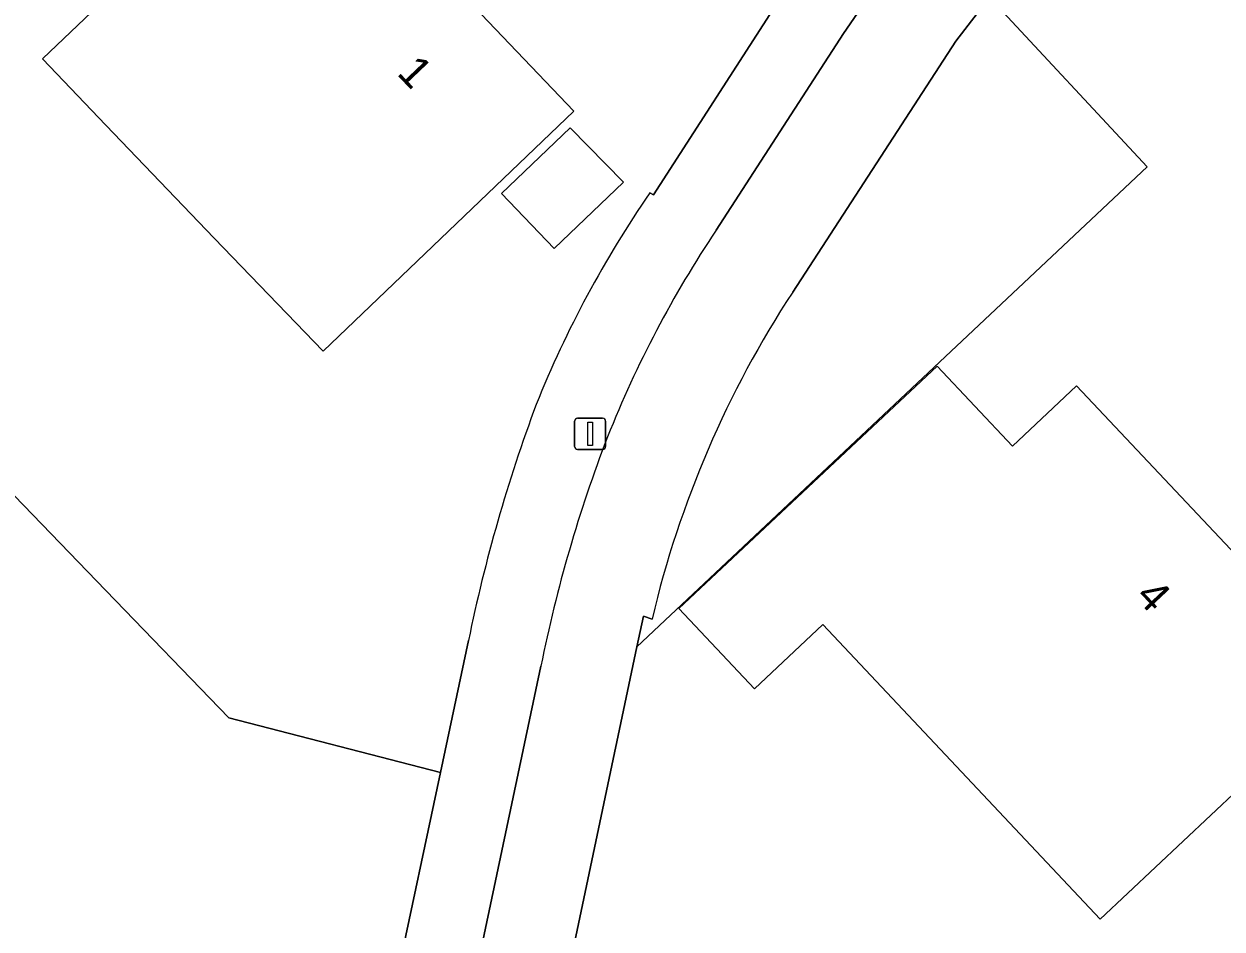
# Model space of a CAD drawing. Extents: x 159352 to 160617, y 385888 to 387323.
# Drawn here: x 159997.39 to 160035.52, y 386296.93 to 386325.75 of the extents above; entities that cross this region are included whole.
import ezdxf

# ---------------------------------------------------------------- set-up
doc = ezdxf.new("R2010")
doc.units = 0
for name, color, linetype in [('IMGEO_Erf', 7, 'Continuous'), ('IMGEO_Fietspad_open', 7, 'Continuous'), ('IMGEO_Groenvoorziening', 7, 'Continuous'), ('IMGEO_Lichtmast', 7, 'Continuous'), ('IMGEO_Pand', 7, 'Continuous'), ('IMGEO_Pand_nummerreeks', 7, 'Continuous'), ('IMGEO_Voetpad_open', 7, 'Continuous')]:
    doc.layers.add(name, color=color, linetype=linetype)

msp = doc.modelspace()

# ---------------------------------------------------------------- linework, layer by layer
at = {"layer": 'IMGEO_Erf'}
for points in [[(160004.2, 386344.296), (160007.767, 386347.701), (160016.55, 386356.088), (160019.381, 386358.79), (160005.608, 386373.252), (160000, 386367.916), (159994.88, 386363.044), (159986.136, 386354.724), (159981.592, 386350.4), (159969.725, 386339.108), (160000, 386307.714), (160003.914, 386303.655), (160010.647, 386301.908), (160011.539, 386306.114)], [(160017.312, 386320.372), (160017.423, 386320.306), (160021.346, 386326.383), (160015.888, 386332.085), (160004.2, 386344.296)], [(160039.507, 386342.692), (160030.423, 386329.61), (160028.115, 386326.61), (160033.137, 386321.198), (160016.9, 386305.916), (160014.164, 386292.912), (160038.431, 386267.781), (160041.716, 386270.857), (160061.076, 386288.985), (160088.646, 386314.8)]]:
    msp.add_lwpolyline(points, dxfattribs=at)
for points in [[(160009.244, 386330.325), (160008.551, 386329.632), (160014.888, 386322.979), (160006.91, 386315.327), (160003.449, 386318.935), (160000, 386322.532), (159997.979, 386324.639), (160000, 386326.578), (160003.092, 386329.544), (160006.7, 386333.005)], [(160014.773, 386322.44), (160016.469, 386320.711), (160014.269, 386318.601), (160012.592, 386320.349)], [(160040.448, 386305.526), (160031.643, 386297.246), (160022.821, 386306.624), (160020.642, 386304.575), (160018.238, 386307.132), (160026.45, 386314.856), (160028.847, 386312.307), (160030.892, 386314.23), (160037.187, 386307.541), (160037.911, 386308.196)]]:
    msp.add_lwpolyline(points, close=True, dxfattribs=at)
for centre, radius, start, end in [((160045.596, 386300.858), 34.363, 145.3966, 158.1674), ((160060.795, 386296.049), 50.274, 159.5228, 168.4517)]:
    msp.add_arc(centre, radius, start, end, dxfattribs=at)
at = {"layer": 'IMGEO_Fietspad_open'}
for points in [[(160036.492, 386344.379), (160035.313, 386342.665), (160023.475, 386325.445), (160019.422, 386319.187)], [(160021.857, 386317.215), (160027.049, 386325.202), (160028.115, 386326.61), (160030.423, 386329.61), (160039.507, 386342.692)], [(160011.861, 386280.375), (160011.631, 386280.425), (160013.436, 386289.348), (160013.975, 386292.011), (160014.164, 386292.912), (160016.9, 386305.916), (160017.104, 386306.889), (160017.381, 386306.799)], [(160013.842, 386305.299), (160011.524, 386294.287), (160004.777, 386261.099), (160004.182, 386258.99), (160004.399, 386258.943), (160003.815, 386256.239), (160005.829, 386252.456)]]:
    msp.add_lwpolyline(points, dxfattribs=at)
for centre, radius, start, end in [((160048.665, 386299.641), 35.173, 146.2411, 158.3831), ((160049.266, 386299.267), 32.762, 146.7822, 166.7091), ((160057.936, 386296.434), 44.976, 158.9362, 168.6326)]:
    msp.add_arc(centre, radius, start, end, dxfattribs=at)
at = {"layer": 'IMGEO_Groenvoorziening'}
for points in [[(160007.347, 386286.244), (160009.263, 386295.377), (160010.647, 386301.908), (160003.914, 386303.655), (160000, 386307.714), (159969.725, 386339.108), (159981.592, 386350.4), (159977.212, 386352.956), (159962.556, 386338.633), (159972.401, 386325.766), (160000, 386290.627), (160003.963, 386285.581)], [(160017.381, 386306.799), (160017.104, 386306.889), (160016.9, 386305.916), (160033.137, 386321.198), (160028.115, 386326.61), (160027.049, 386325.202), (160021.857, 386317.215)]]:
    msp.add_lwpolyline(points, dxfattribs=at)
msp.add_arc((160049.266, 386299.267), 32.762, 146.7822, 166.7091, dxfattribs=at)
at = {"layer": 'IMGEO_Lichtmast'}
for p, q in [((160014.913, 386312.298), (160014.913, 386313.098)), ((160014.913, 386313.098), (160014.913, 386312.298)), ((160015.013, 386313.198), (160015.803, 386313.198)), ((160015.803, 386313.198), (160015.013, 386313.198)), ((160015.903, 386313.098), (160015.903, 386312.298)), ((160015.903, 386312.298), (160015.903, 386313.098)), ((160015.803, 386312.198), (160015.013, 386312.198)), ((160015.013, 386312.198), (160015.803, 386312.198))]:
    msp.add_line(p, q, dxfattribs=at)
msp.add_lwpolyline([(160015.333, 386313.073), (160015.483, 386313.073), (160015.483, 386312.323), (160015.333, 386312.323), (160015.333, 386313.073)], dxfattribs=at)
for centre, start, end in [((160015.013, 386313.098), 90, 180), ((160015.013, 386313.098), 90, 180), ((160015.803, 386313.098), 0, 90), ((160015.803, 386313.098), 360, 90), ((160015.013, 386312.298), 180, 270), ((160015.013, 386312.298), 180, 270), ((160015.803, 386312.298), 270, 0), ((160015.803, 386312.298), 270, 0)]:
    msp.add_arc(centre, 0.1, start, end, dxfattribs=at)
at = {"layer": 'IMGEO_Pand'}
for points in [[(160000, 386326.578), (159997.979, 386324.639), (160000, 386322.532), (160003.449, 386318.935), (160006.91, 386315.327), (160014.888, 386322.979), (160008.551, 386329.632), (160009.244, 386330.325), (160006.7, 386333.005), (160003.092, 386329.544)], [(160016.469, 386320.711), (160014.773, 386322.44), (160012.592, 386320.349), (160014.269, 386318.601)], [(160040.448, 386305.526), (160037.911, 386308.196), (160037.187, 386307.541), (160030.892, 386314.23), (160028.847, 386312.307), (160026.45, 386314.856), (160018.238, 386307.132), (160020.642, 386304.575), (160022.821, 386306.624), (160031.643, 386297.246)]]:
    msp.add_lwpolyline(points, close=True, dxfattribs=at)
at = {"layer": 'IMGEO_Voetpad_open'}
for points in [[(160032.52, 386342.571), (160025.008, 386331.711), (160021.651, 386326.856), (160021.346, 386326.383), (160017.423, 386320.306), (160017.312, 386320.372)], [(160019.422, 386319.187), (160023.475, 386325.445), (160035.313, 386342.665)], [(160011.539, 386306.114), (160010.647, 386301.908), (160009.263, 386295.377), (160007.347, 386286.244), (160005.692, 386278.059), (160002.406, 386261.533), (160001.919, 386259.866), (160003.378, 386257.06), (160004.182, 386258.99), (160004.777, 386261.099), (160011.524, 386294.287), (160013.842, 386305.299)]]:
    msp.add_lwpolyline(points, dxfattribs=at)
for centre, radius, start, end in [((160045.596, 386300.858), 34.363, 145.3966, 158.1674), ((160048.665, 386299.641), 35.173, 146.2411, 158.3831), ((160060.795, 386296.049), 50.274, 159.5228, 168.4517), ((160057.936, 386296.434), 44.976, 158.9362, 168.6326)]:
    msp.add_arc(centre, radius, start, end, dxfattribs=at)

# ---------------------------------------------------------------- texts
at = {"layer": 'IMGEO_Pand_nummerreeks'}
for s, rotation, p in [('1', 313.6065, (160009.234, 386324.16)), ('4', 313.2619, (160032.73, 386307.49))]:
    msp.add_text(s, height=1, rotation=rotation, dxfattribs=at).set_placement(p)

doc.saveas('drawing.dxf')
